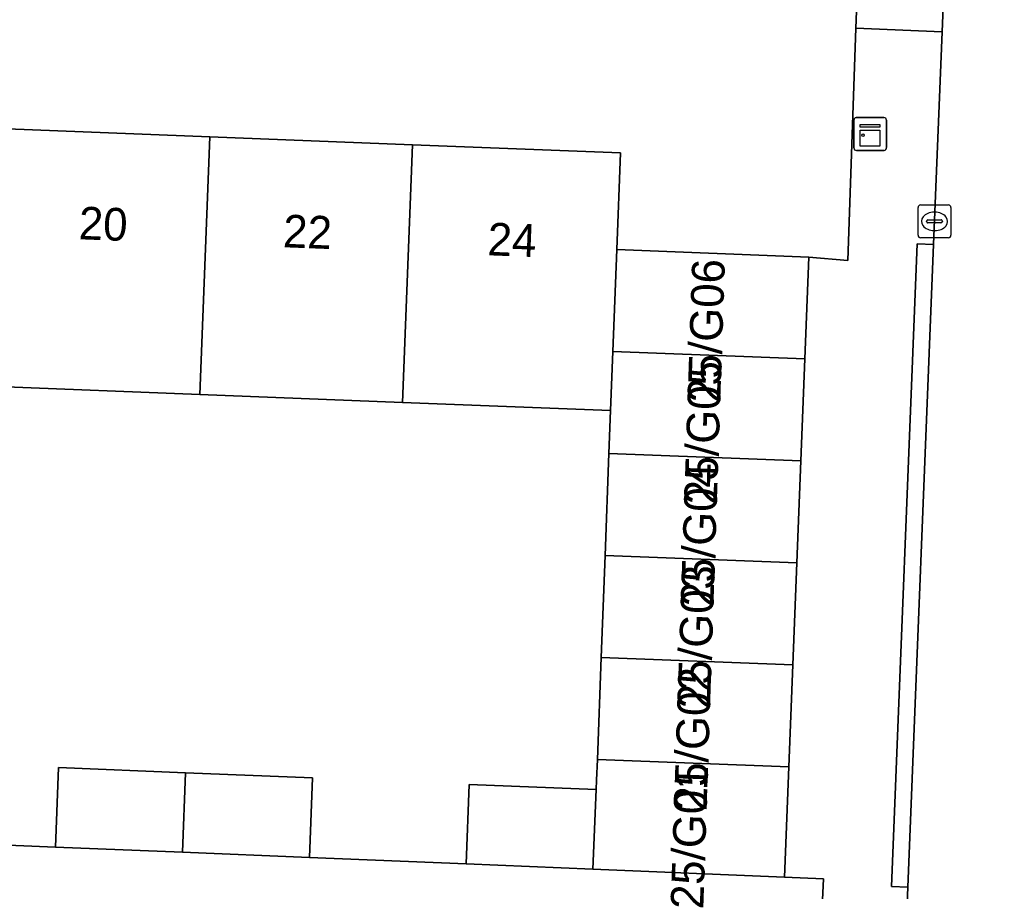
# Model space of a CAD drawing. Extents: x 161354 to 162026, y 386504 to 387460.
# Drawn here: x 161584.98 to 161615.02, y 386723.13 to 386749.74 of the extents above; entities that cross this region are included whole.
import ezdxf

# ---------------------------------------------------------------- set-up
doc = ezdxf.new("R2010")
doc.units = 0
for name, color, linetype in [('IMGEO_Erf', 7, 'Continuous'), ('IMGEO_Kast', 7, 'Continuous'), ('IMGEO_Kolk', 7, 'Continuous'), ('IMGEO_Pand', 7, 'Continuous'), ('IMGEO_Pand_nummerreeks', 7, 'Continuous'), ('IMGEO_Rijbaan_lokaal_open', 7, 'Continuous'), ('IMGEO_Voetpad_open', 7, 'Continuous')]:
    doc.layers.add(name, color=color, linetype=linetype)

msp = doc.modelspace()

# ---------------------------------------------------------------- linework, layer by layer
at = {"layer": 'IMGEO_Erf'}
for points in [[(161608.608, 386751.618), (161566.101, 386753.258), (161566.019, 386751.14), (161565.974, 386750), (161565.862, 386747.143), (161572.214, 386746.894), (161578.404, 386746.652), (161584.595, 386746.409), (161590.785, 386746.166), (161596.975, 386745.924), (161603.329, 386745.675), (161603.215, 386742.727), (161609.081, 386742.497), (161610.273, 386742.389), (161610.513, 386749.488), (161610.53, 386750)], [(161581.458, 386724.672), (161586.072, 386724.482), (161586.163, 386726.911), (161590.04, 386726.751), (161593.917, 386726.592), (161593.825, 386724.163), (161598.612, 386723.966), (161598.709, 386726.394), (161602.586, 386726.235), (161602.598, 386726.529), (161602.622, 386727.16), (161602.739, 386730.274), (161602.856, 386733.387), (161602.973, 386736.5), (161603.022, 386737.811), (161596.666, 386738.06), (161590.476, 386738.302), (161584.286, 386738.544)]]:
    msp.add_lwpolyline(points, dxfattribs=at)
at = {"layer": 'IMGEO_Kast'}
for p, q in [((161610.527, 386746.753), (161611.368, 386746.753)), ((161611.368, 386746.753), (161610.527, 386746.753)), ((161610.452, 386745.828), (161610.452, 386746.669)), ((161610.452, 386746.669), (161610.452, 386745.828)), ((161611.452, 386746.678), (161611.452, 386745.837)), ((161611.452, 386745.837), (161611.452, 386746.678)), ((161611.377, 386745.753), (161610.536, 386745.753)), ((161610.536, 386745.753), (161611.377, 386745.753))]:
    msp.add_line(p, q, dxfattribs=at)
for points in [[(161610.647, 386746.543), (161611.247, 386746.543), (161611.247, 386746.458), (161610.647, 386746.458), (161610.647, 386746.543)], [(161610.647, 386746.368), (161611.247, 386746.368), (161611.247, 386745.879), (161610.647, 386745.879), (161610.647, 386746.368)]]:
    msp.add_lwpolyline(points, dxfattribs=at)
msp.add_circle((161610.731, 386746.217), 0.0377, dxfattribs=at)
for centre, start, end in [((161610.53, 386746.675), 92.4484, 184.2845), ((161610.53, 386746.675), 92.4484, 184.2845), ((161611.374, 386746.675), 2.4484, 94.2845), ((161611.374, 386746.675), 2.4484, 94.2845), ((161610.53, 386745.831), 182.4484, 274.2845), ((161610.53, 386745.831), 182.4484, 274.2845), ((161611.374, 386745.831), 272.4484, 4.2845), ((161611.374, 386745.831), 272.4484, 4.2845)]:
    msp.add_arc(centre, 0.0779, start, end, dxfattribs=at)
at = {"layer": 'IMGEO_Kolk'}
for p, q in [((161612.416, 386743.16), (161612.416, 386744.012)), ((161612.491, 386744.086), (161613.343, 386744.086)), ((161613.417, 386744.012), (161613.417, 386743.16)), ((161612.904, 386743.866), (161612.929, 386743.866)), ((161612.675, 386743.58), (161612.675, 386743.592)), ((161613.113, 386743.543), (161612.715, 386743.543)), ((161612.718, 386743.629), (161613.116, 386743.629)), ((161613.159, 386743.592), (161613.159, 386743.58)), ((161613.343, 386743.086), (161612.491, 386743.086)), ((161612.927, 386743.306), (161612.902, 386743.306))]:
    msp.add_line(p, q, dxfattribs=at)
for points in [[(161612.416, 386743.16), (161612.416, 386744.012)], [(161612.491, 386744.086), (161613.343, 386744.086)], [(161613.417, 386744.012), (161613.417, 386743.16)], [(161613.343, 386743.086), (161612.491, 386743.086)]]:
    msp.add_lwpolyline(points, dxfattribs=at)
for centre, radius, start, end in [((161612.493, 386744.01), 0.0765, 91.552, 178.448), ((161612.493, 386744.01), 0.0765, 91.552, 178.448), ((161613.341, 386744.01), 0.0765, 1.552, 88.448), ((161613.341, 386744.01), 0.0765, 1.552, 88.448), ((161612.715, 386743.589), 0.0403, 85.8775, 175.7526), ((161612.712, 386743.579), 0.0366, 178.938, 274.7102), ((161613.116, 386743.586), 0.043, 264.8664, 352.4533), ((161613.12, 386743.591), 0.0386, 1.7309, 96.639), ((161612.493, 386743.162), 0.0765, 181.552, 268.448), ((161612.493, 386743.162), 0.0765, 181.552, 268.448), ((161613.341, 386743.162), 0.0765, 271.552, 358.448), ((161613.341, 386743.162), 0.0765, 271.552, 358.448)]:
    msp.add_arc(centre, radius, start, end, dxfattribs=at)
for centre, major_axis, ratio, start_param, end_param in [((161612.903, 386743.586), (-0.387, 0.002), 0.722429, 4.712389, 7.853982), ((161612.928, 386743.586), (-0.39, 0.002), 0.717154, 1.570796, 4.712389)]:
    msp.add_ellipse(centre, major_axis=major_axis, ratio=ratio, start_param=start_param, end_param=end_param, dxfattribs=at)
at = {"layer": 'IMGEO_Pand'}
for points in [[(161584.286, 386738.544), (161590.476, 386738.302), (161590.785, 386746.166), (161584.595, 386746.409)], [(161596.975, 386745.924), (161590.785, 386746.166), (161590.476, 386738.302), (161596.666, 386738.06)], [(161603.215, 386742.727), (161603.329, 386745.675), (161596.975, 386745.924), (161596.666, 386738.06), (161603.022, 386737.811), (161603.093, 386739.614)], [(161603.215, 386742.727), (161603.093, 386739.614), (161608.959, 386739.384), (161609.081, 386742.497)], [(161603.093, 386739.614), (161603.022, 386737.811), (161602.973, 386736.5), (161608.837, 386736.271), (161608.959, 386739.384)], [(161608.715, 386733.158), (161608.837, 386736.271), (161602.973, 386736.5), (161602.856, 386733.387)], [(161608.593, 386730.044), (161608.715, 386733.158), (161602.856, 386733.387), (161602.739, 386730.274)], [(161608.471, 386726.931), (161608.593, 386730.044), (161602.739, 386730.274), (161602.622, 386727.16)], [(161590.04, 386726.751), (161586.163, 386726.911), (161586.072, 386724.482), (161589.949, 386724.323)], [(161608.471, 386726.931), (161602.622, 386727.16), (161602.598, 386726.529), (161602.586, 386726.235), (161602.486, 386723.807), (161608.339, 386723.566), (161608.349, 386723.818)], [(161593.917, 386726.592), (161590.04, 386726.751), (161589.949, 386724.323), (161593.825, 386724.163)], [(161602.586, 386726.235), (161598.709, 386726.394), (161598.612, 386723.966), (161602.486, 386723.807)]]:
    msp.add_lwpolyline(points, close=True, dxfattribs=at)
at = {"layer": 'IMGEO_Rijbaan_lokaal_open'}
msp.add_lwpolyline([(161620.933, 386771.215), (161613.988, 386771.499), (161613.589, 386760.265), (161613.15, 386749.371), (161612.89, 386742.884), (161612.103, 386723.261), (161611.793, 386715.557), (161618.735, 386715.386), (161619.2, 386727.79), (161619.432, 386733.795), (161620.101, 386750.041)], close=True, dxfattribs=at)
msp.add_lwpolyline([(161610.53, 386750), (161610.513, 386749.488), (161613.15, 386749.371), (161613.589, 386760.265)], dxfattribs=at)
at = {"layer": 'IMGEO_Voetpad_open'}
for points in [[(161611.678, 386712.667), (161611.793, 386715.557), (161612.103, 386723.261), (161611.604, 386723.281), (161612.391, 386742.904), (161612.89, 386742.884), (161613.15, 386749.371), (161610.513, 386749.488), (161610.273, 386742.389), (161609.081, 386742.497), (161608.959, 386739.384), (161608.837, 386736.271), (161608.715, 386733.158), (161608.593, 386730.044), (161608.471, 386726.931), (161608.349, 386723.818), (161608.339, 386723.566), (161609.523, 386723.517), (161609.457, 386722.018), (161607.934, 386684.643), (161607.873, 386683.145), (161607.123, 386664.718), (161606.918, 386659.698)], [(161609.457, 386722.018), (161609.523, 386723.517), (161608.339, 386723.566), (161602.486, 386723.807), (161598.612, 386723.966), (161593.825, 386724.163), (161589.949, 386724.323), (161586.072, 386724.482), (161581.458, 386724.672), (161577.581, 386724.832), (161573.705, 386724.991), (161568.951, 386725.187), (161565.074, 386725.346), (161559.943, 386725.557), (161559.882, 386724.059), (161565.936, 386723.81), (161573.807, 386723.486), (161583.094, 386723.121)]]:
    msp.add_lwpolyline(points, dxfattribs=at)
msp.add_lwpolyline([(161612.103, 386723.261), (161612.89, 386742.884), (161612.391, 386742.904), (161611.604, 386723.281)], close=True, dxfattribs=at)

# ---------------------------------------------------------------- texts
at = {"layer": 'IMGEO_Pand_nummerreeks'}
for s, rotation, p in [('20', 357.7562, (161586.767, 386743.041)), ('22', 357.7562, (161593.006, 386742.797)), ('24', 357.7562, (161599.253, 386742.552)), ('25/G06', 88.0845, (161606.372, 386738.036)), ('25/G05', 88.0845, (161606.268, 386734.922)), ('25/G04', 88.0845, (161606.164, 386731.807)), ('25/G03', 88.0845, (161606.06, 386728.693)), ('25/G02', 88.0845, (161605.955, 386725.572)), ('25/G01', 88.0865, (161605.855, 386722.574))]:
    msp.add_text(s, height=1, rotation=rotation, dxfattribs=at).set_placement(p)

doc.saveas('drawing.dxf')
